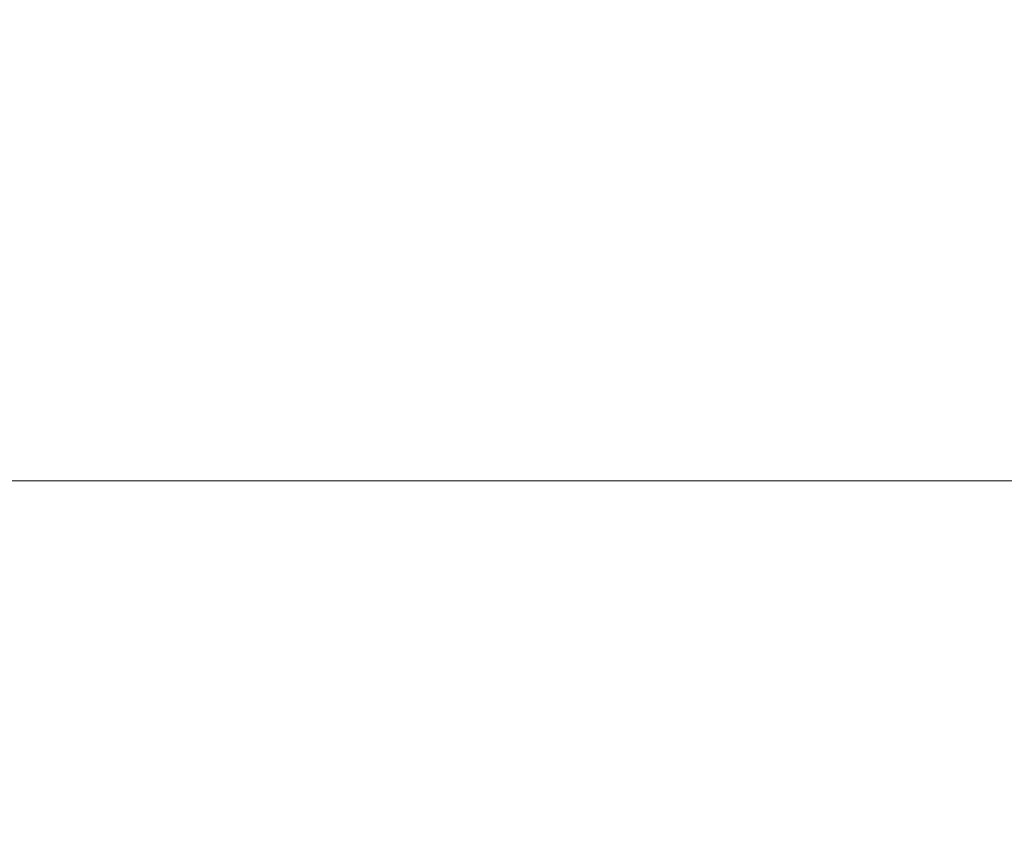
# Model space of a CAD drawing. Header units: millimetres. Extents: x -771 to 771, y -301 to 2485.
# Tile 616 of 656: x 8 to 22, y -5 to 7. Entities that reach past the tile are written whole.
import ezdxf

# ---------------------------------------------------------------- set-up
doc = ezdxf.new("R2010")
doc.units = ezdxf.units.MM
doc.layers.add('ORTHO$2', color=7, linetype='Continuous', true_color=0xffffff)
doc.layers.add('ORTHO$3', color=7, linetype='Continuous', true_color=0xffffff)

msp = doc.modelspace()

# ---------------------------------------------------------------- linework, layer by layer
at = {"layer": 'ORTHO$2', "color": 155, "linetype": 'Continuous', "lineweight": 18}
for points, knots in [([(0, -132.616), (21.512, -132.615), (43.043, -132.094), (65.786, -130.951), (67.139, -130.91), (69.875, -130.666), (71.25, -130.446), (75.328, -129.511), (77.968, -128.518), (85.246, -124.596), (89.278, -120.711), (93.44, -113.978), (94.521, -111.597), (95.665, -107.879), (95.948, -106.632), (96.485, -104.188), (96.764, -102.964), (98.121, -96.83), (99.162, -91.883), (104.214, -66.99), (107.659, -46.521), (111.783, -15.256), (112.985, -4.744), (114.511, 11.144), (114.974, 16.461), (115.806, 27.132), (116.169, 32.464), (116.503, 37.787)], [0, 0, 0, 0, 0.25, 0.25, 0.265625, 0.265625, 0.28125, 0.28125, 0.3125, 0.3125, 0.375, 0.375, 0.40625, 0.40625, 0.421875, 0.421875, 0.4375, 0.4375, 0.5, 0.5, 0.75, 0.75, 0.875, 0.875, 0.9375, 0.9375, 1, 1, 1, 1]), ([(114.605, 37.53), (113.961, 26.788), (113.123, 16.237), (111.086, -4.863), (109.888, -15.376), (105.77, -46.569), (102.33, -66.964), (97.29, -91.797), (96.252, -96.723), (94.627, -104.074), (94.17, -106.541), (92.716, -111.173), (91.681, -113.445), (87.736, -119.765), (83.934, -123.389), (77.107, -127.028), (74.671, -127.942), (69.626, -129.082), (67.014, -129.192), (42.941, -130.406), (21.472, -130.911), (0, -130.911)], [0, 0, 0, 0, 0.125, 0.125, 0.25, 0.25, 0.5, 0.5, 0.5625, 0.5625, 0.59375, 0.59375, 0.625, 0.625, 0.6875, 0.6875, 0.71875, 0.71875, 0.75, 0.75, 1, 1, 1, 1]), ([(0, -130.768), (3.842, -130.759), (12.491, -130.738), (26.906, -130.53), (44.199, -130.074), (57.329, -129.546), (65.353, -129.136), (67.328, -129.05), (69.305, -128.893), (73.239, -128.268), (78.944, -126.287), (85.509, -121.766), (90.412, -115.756), (92.938, -110.352), (94.091, -105.534), (95.179, -100.706), (96.583, -94.178), (99.037, -82.322), (102.164, -65.9), (105.638, -44.945), (108.602, -24.094), (111.048, -3.392), (113.029, 17.108), (113.938, 30.763), (114.388, 37.526)], [0, 0, 0, 0, 0.045037, 0.101372, 0.169003, 0.247925, 0.255675, 0.263424, 0.271172, 0.278945, 0.310103, 0.340861, 0.372341, 0.403314, 0.413975, 0.434662, 0.465488, 0.497487, 0.58529, 0.671423, 0.755921, 0.838823, 0.920168, 1, 1, 1, 1])]:
    msp.add_open_spline(points, degree=3, knots=knots, dxfattribs=at)
at = {"layer": 'ORTHO$2', "color": 155, "linetype": 'Continuous', "lineweight": 13}
msp.add_open_spline([(116.758, 37.758), (116.371, 32.193), (115.607, 21.223), (114.186, 5.111), (112.578, -10.43), (110.088, -30.822), (106.267, -56.349), (102.07, -79.081), (98.967, -94.093), (97.559, -100.649), (96.474, -105.467), (95.35, -110.349), (92.941, -115.883), (88.187, -122.186), (81.775, -127.147), (75.581, -129.833), (70.222, -130.929), (63.856, -131.406), (53.873, -131.765), (39.22, -132.348), (20.852, -132.796), (7.362, -132.866), (0, -132.904)], degree=3, knots=[0, 0, 0, 0, 0.064727, 0.127584, 0.188585, 0.247748, 0.369628, 0.495575, 0.527374, 0.557549, 0.578213, 0.588514, 0.619708, 0.651404, 0.682447, 0.713892, 0.728471, 0.745419, 0.787691, 0.844211, 0.91498, 1, 1, 1, 1], dxfattribs=at)
at = {"layer": 'ORTHO$3', "color": 155, "linetype": 'Continuous', "lineweight": 18}
for p, q in [((-145.05, 0, 3.02), (145.05, 0, 3.02)), ((145, 0, 198.398), (-145, 0, 198.398))]:
    msp.add_line(p, q, dxfattribs=at)
at = {"layer": 'ORTHO$3', "color": 155, "linetype": 'Continuous', "lineweight": 13}
for p, q in [((-145, 0, 3.066), (145, 0, 3.066)), ((145, 0, 3.248), (-145, 0, 3.248)), ((-145, 0, 4.086), (145, 0, 4.086)), ((145, 0, 45.684), (-145, 0, 45.684)), ((-145, 0, 52.285), (145, 0, 52.285)), ((145, 0, 197.885), (-145, 0, 197.885)), ((10.778, 0, 672.208), (10.814, 0, 672.007)), ((11.477, 0, 680.609), (11.131, 0, 682.505)), ((11.635, 0, 671.74), (11.361, 0, 673.246)), ((12.092, 0, 683.982), (12.115, 0, 683.856)), ((12.109, 0, 682.757), (12.11, 0, 680.772)), ((12.339, 0, 673.535), (12.34, 0, 671.725)), ((13.174, 0, 683.582), (12.889, 0, 685.144)), ((13.867, 0, 685.381), (13.867, 0, 683.575)), ((16.305, 0, 680.725), (16.304, 0, 682.71)), ((18.063, 0, 683.654), (18.063, 0, 685.328))]:
    msp.add_line(p, q, dxfattribs=at)
at = {"layer": 'ORTHO$3', "color": 155, "linetype": 'Continuous', "lineweight": 18, "extrusion": (0, -1, 0)}
for centre, major_axis, ratio, start_param, end_param in [((0, 0, 688.349), (45, 0), 0.857167, 0.514174, 2.094395), ((0, 0, 691.371), (24.35, 0), 0.857167, 0.917541, 2.237207), ((0, 0, 692.212), (26.5, 0), 0.857167, 0.760789, 2.094395), ((0, 0, 692.212), (26, 0), 0.857167, 0.778755, 2.094395), ((0, 0, 688.698), (44.532, 0), 0.857167, 1.365132, 1.776461), ((0, 0, 688.316), (44.75, 0), 0.857167, 0.727829, 1.366566), ((0, 0, 688.536), (44.75, 0), 0.857167, 0.727829, 1.366566), ((18.837, 0, 725.408), (0.351, 0, -2.222), 0.042534, 3.121255, 4.381756)]:
    msp.add_ellipse(centre, major_axis=major_axis, ratio=ratio, start_param=start_param, end_param=end_param, dxfattribs=at)
at = {"layer": 'ORTHO$3', "color": 155, "linetype": 'Continuous', "lineweight": 13, "extrusion": (0, -1, 0)}
msp.add_ellipse((0, 0, 687.753), major_axis=(-48.479, 0), ratio=0.857167, start_param=3.626969, end_param=4.317867, dxfattribs=at)
at = {"layer": 'ORTHO$3', "color": 155, "linetype": 'Continuous', "lineweight": 18}
for points, degree, knots in [([(115.232, 0, 702.025), (112.24, 0, 702.365), (100.378, 0, 703.642), (79.532, 0, 705.268), (52.715, 0, 706.82), (26.186, 0, 707.65), (8.608, 0, 707.759), (-0.005, 0, 707.706)], 3, [0, 0, 0, 0, 0.078573, 0.311168, 0.54384, 0.776627, 1, 1, 1, 1]), ([(68.244, 0), (50.105, 0), (34.369, 0), (25.436, 0), (17.215, 0), (13.9, 0), (12.925, 0), (10.819, 0), (8.627, 0), (4.301, 0), (0, 0)], 2, [0, 0, 0, 0.497067, 0.497067, 0.748533, 0.748533, 0.8114, 0.8114, 0.874267, 0.874267, 1, 1, 1]), ([(0, 0, 568.965), (38.166, 0, 568.965), (76.589, 0, 568.003), (153.486, 0, 564.135), (191.96, 0, 561.228), (230.519, 0, 557.332), (230.801, 0, 557.304), (231.382, 0, 557.245), (231.673, 0, 557.215), (232.546, 0, 557.126), (233.127, 0, 557.067), (234.872, 0, 556.888), (236.035, 0, 556.768), (239.526, 0, 556.404), (241.854, 0, 556.158), (248.84, 0, 555.409), (253.499, 0, 554.895), (267.485, 0, 553.308), (276.817, 0, 552.191), (304.828, 0, 548.664), (323.52, 0, 546.076), (342.343, 0, 543.231), (342.478, 0, 543.211), (342.758, 0, 543.169), (342.898, 0, 543.147), (343.319, 0, 543.084), (343.599, 0, 543.041), (344.44, 0, 542.913), (345.001, 0, 542.828), (346.684, 0, 542.571), (347.807, 0, 542.399), (351.174, 0, 541.88), (353.42, 0, 541.53), (360.162, 0, 540.47), (364.661, 0, 539.749), (378.17, 0, 537.543), (387.19, 0, 536.014), (414.284, 0, 531.255), (432.388, 0, 527.851), (450.496, 0, 524.219)], 3, [0, 0, 0, 0, 0.25, 0.25, 0.5, 0.5, 0.501953, 0.501953, 0.503906, 0.503906, 0.507812, 0.507812, 0.515625, 0.515625, 0.53125, 0.53125, 0.5625, 0.5625, 0.625, 0.625, 0.75, 0.75, 0.750977, 0.750977, 0.751953, 0.751953, 0.753906, 0.753906, 0.757812, 0.757812, 0.765625, 0.765625, 0.78125, 0.78125, 0.8125, 0.8125, 0.875, 0.875, 1, 1, 1, 1]), ([(0, 0, 620), (11.405, 0, 620), (34.17, 0, 619.899), (68.181, 0, 619.446), (102.058, 0, 618.697), (135.801, 0, 617.655), (169.411, 0, 616.322), (202.888, 0, 614.702), (236.233, 0, 612.798), (258.374, 0, 611.341), (280.47, 0, 609.792), (291.496, 0, 608.971), (305.251, 0, 607.887), (308, 0, 607.668), (311.435, 0, 607.39), (312.122, 0, 607.334), (313.496, 0, 607.222), (315.556, 0, 607.054), (323.1, 0, 606.431), (329.936, 0, 605.848), (346.298, 0, 604.418), (367.996, 0, 602.428), (400.194, 0, 599.2), (432.044, 0, 595.738), (463.549, 0, 592.05), (494.71, 0, 588.143), (515.253, 0, 585.398), (525.468, 0, 583.991)], 3, [0, 0, 0, 0, 0.0625, 0.125, 0.1875, 0.25, 0.3125, 0.375, 0.4375, 0.5, 0.5, 0.5625, 0.5625, 0.578125, 0.578125, 0.582031, 0.582031, 0.585938, 0.59375, 0.625, 0.625, 0.6875, 0.75, 0.8125, 0.875, 0.9375, 1, 1, 1, 1]), ([(0, 0, 570), (8.524, 0, 569.972), (25.596, 0, 569.917), (51.228, 0, 569.47), (76.906, 0, 568.756), (102.614, 0, 567.747), (128.337, 0, 566.45), (154.06, 0, 564.864), (179.767, 0, 562.989), (205.442, 0, 560.826), (241.37, 0, 557.392), (287.581, 0, 552.13), (328.844, 0, 546.397), (355.437, 0, 542.298), (367.472, 0, 540.377), (379.525, 0, 538.387), (391.595, 0, 536.328), (403.678, 0, 534.201), (415.773, 0, 532.005), (427.875, 0, 529.739), (439.988, 0, 527.409), (448.033, 0, 525.804), (452.066, 0, 525)], 3, [0, 0, 0, 0, 0.054941, 0.110042, 0.1653, 0.220714, 0.276279, 0.331994, 0.387855, 0.443861, 0.500009, 0.624014, 0.749991, 0.777171, 0.804501, 0.831981, 0.859611, 0.887391, 0.91532, 0.943398, 0.971625, 1, 1, 1, 1]), ([(0, 0, 568.965), (38.166, 0, 568.965), (76.589, 0, 568.003), (153.486, 0, 564.135), (191.96, 0, 561.228), (230.519, 0, 557.332), (230.801, 0, 557.304), (231.382, 0, 557.245), (231.673, 0, 557.215), (232.546, 0, 557.126), (233.127, 0, 557.067), (234.872, 0, 556.888), (236.035, 0, 556.768), (239.526, 0, 556.404), (241.854, 0, 556.158), (248.84, 0, 555.409), (253.499, 0, 554.895), (267.485, 0, 553.308), (276.817, 0, 552.191), (304.828, 0, 548.664), (323.52, 0, 546.076), (342.343, 0, 543.231), (342.478, 0, 543.211), (342.758, 0, 543.169), (342.898, 0, 543.147), (343.319, 0, 543.084), (343.599, 0, 543.041), (344.44, 0, 542.913), (345.001, 0, 542.828), (346.684, 0, 542.571), (347.807, 0, 542.399), (351.174, 0, 541.88), (353.42, 0, 541.53), (360.162, 0, 540.47), (364.661, 0, 539.749), (378.17, 0, 537.543), (387.19, 0, 536.014), (414.284, 0, 531.255), (432.388, 0, 527.851), (450.496, 0, 524.219)], 3, [0, 0, 0, 0, 0.25, 0.25, 0.5, 0.5, 0.501953, 0.501953, 0.503906, 0.503906, 0.507812, 0.507812, 0.515625, 0.515625, 0.53125, 0.53125, 0.5625, 0.5625, 0.625, 0.625, 0.75, 0.75, 0.750977, 0.750977, 0.751953, 0.751953, 0.753906, 0.753906, 0.757812, 0.757812, 0.765625, 0.765625, 0.78125, 0.78125, 0.8125, 0.8125, 0.875, 0.875, 1, 1, 1, 1]), ([(0, 0, 570), (8.524, 0, 569.972), (25.596, 0, 569.917), (51.228, 0, 569.47), (76.906, 0, 568.756), (102.614, 0, 567.747), (128.337, 0, 566.45), (154.06, 0, 564.864), (179.767, 0, 562.989), (205.442, 0, 560.826), (241.37, 0, 557.392), (287.581, 0, 552.13), (328.844, 0, 546.397), (355.437, 0, 542.298), (367.472, 0, 540.377), (379.525, 0, 538.387), (391.595, 0, 536.328), (403.678, 0, 534.201), (415.773, 0, 532.005), (427.875, 0, 529.739), (439.988, 0, 527.409), (448.033, 0, 525.804), (452.066, 0, 525)], 3, [0, 0, 0, 0, 0.054941, 0.110042, 0.1653, 0.220714, 0.276279, 0.331994, 0.387855, 0.443861, 0.500009, 0.624014, 0.749991, 0.777171, 0.804501, 0.831981, 0.859611, 0.887391, 0.91532, 0.943398, 0.971625, 1, 1, 1, 1]), ([(0, 0, 620), (11.405, 0, 620), (34.17, 0, 619.899), (68.181, 0, 619.446), (102.058, 0, 618.697), (135.801, 0, 617.655), (169.411, 0, 616.322), (202.888, 0, 614.702), (236.233, 0, 612.798), (258.374, 0, 611.341), (280.47, 0, 609.792), (291.496, 0, 608.971), (305.251, 0, 607.887), (308, 0, 607.668), (311.435, 0, 607.39), (312.122, 0, 607.334), (313.496, 0, 607.222), (315.556, 0, 607.054), (323.1, 0, 606.431), (329.936, 0, 605.848), (346.298, 0, 604.418), (367.996, 0, 602.428), (400.194, 0, 599.2), (432.044, 0, 595.738), (463.549, 0, 592.05), (494.71, 0, 588.143), (515.253, 0, 585.398), (525.468, 0, 583.991)], 3, [0, 0, 0, 0, 0.0625, 0.125, 0.1875, 0.25, 0.3125, 0.375, 0.4375, 0.5, 0.5, 0.5625, 0.5625, 0.578125, 0.578125, 0.582031, 0.582031, 0.585938, 0.59375, 0.625, 0.625, 0.6875, 0.75, 0.8125, 0.875, 0.9375, 1, 1, 1, 1]), ([(114.605, 0, 702.109), (113.961, 0, 701.17), (113.123, 0, 699.871), (111.086, 0, 696.618), (109.888, 0, 694.653), (105.77, 0, 687.795), (102.33, 0, 681.932), (97.29, 0, 673.116), (96.252, 0, 671.281), (94.627, 0, 668.414), (94.17, 0, 667.416), (92.716, 0, 665.581), (91.681, 0, 664.704), (87.736, 0, 662.352), (83.934, 0, 661.135), (77.107, 0, 660.217), (74.671, 0, 660.059), (69.626, 0, 660.066), (67.014, 0, 660.286), (42.941, 0, 662.063), (21.472, 0, 662.852), (0, 0, 662.797)], 3, [0, 0, 0, 0, 0.125, 0.125, 0.25, 0.25, 0.5, 0.5, 0.5625, 0.5625, 0.59375, 0.59375, 0.625, 0.625, 0.6875, 0.6875, 0.71875, 0.71875, 0.75, 0.75, 1, 1, 1, 1]), ([(0, 0, 663.053), (3.842, 0, 663.047), (12.491, 0, 663.034), (26.906, 0, 662.734), (44.199, 0, 662.069), (57.329, 0, 661.259), (65.353, 0, 660.669), (67.328, 0, 660.51), (69.305, 0, 660.379), (73.239, 0, 660.258), (78.944, 0, 660.556), (85.509, 0, 661.887), (90.412, 0, 664.031), (92.938, 0, 666.109), (94.091, 0, 668.049), (95.179, 0, 669.956), (96.583, 0, 672.443), (99.037, 0, 676.751), (102.164, 0, 682.18), (105.638, 0, 688.122), (108.602, 0, 693.092), (111.048, 0, 697.098), (113.029, 0, 700.248), (113.938, 0, 701.624), (114.388, 0, 702.305)], 3, [0, 0, 0, 0, 0.045037, 0.101372, 0.169003, 0.247925, 0.255675, 0.263424, 0.271172, 0.278945, 0.310103, 0.340861, 0.372341, 0.403314, 0.413975, 0.434662, 0.465488, 0.497487, 0.58529, 0.671423, 0.755921, 0.838823, 0.920168, 1, 1, 1, 1]), ([(0, 0, 661.994), (21.512, 0, 662.045), (43.043, 0, 661.258), (65.786, 0, 659.556), (67.139, 0, 659.437), (69.875, 0, 659.267), (71.25, 0, 659.225), (73.006, 0, 659.225), (73.401, 0, 659.229), (73.795, 0, 659.236)], 3, [0, 0, 0, 0, 0.874699, 0.874699, 0.929368, 0.929368, 0.984037, 0.984037, 1, 1, 1, 1]), ([(116.758, 0, 702.06), (116.371, 0, 701.515), (115.607, 0, 700.441), (114.186, 0, 698.165), (112.578, 0, 695.495), (110.088, 0, 691.332), (106.267, 0, 684.888), (102.07, 0, 677.616), (98.967, 0, 672.157), (97.559, 0, 669.658), (96.474, 0, 667.754), (95.35, 0, 665.781), (92.941, 0, 663.631), (88.187, 0, 661.34), (81.775, 0, 659.795), (75.581, 0, 659.232), (70.222, 0, 659.294), (63.856, 0, 659.732), (53.873, 0, 660.488), (39.22, 0, 661.266), (20.852, 0, 661.942), (7.362, 0, 662.01), (0, 0, 662.047)], 3, [0, 0, 0, 0, 0.064727, 0.127584, 0.188585, 0.247748, 0.369628, 0.495575, 0.527374, 0.557549, 0.578213, 0.588514, 0.619708, 0.651404, 0.682447, 0.713892, 0.728471, 0.745419, 0.787691, 0.844211, 0.91498, 1, 1, 1, 1]), ([(114.032, 0, 621.313), (104.569, 0, 621.593), (95.094, 0, 621.839), (83.234, 0, 622.102), (80.861, 0, 622.153), (76.114, 0, 622.249), (73.739, 0, 622.295), (66.615, 0, 622.427), (57.111, 0, 622.586), (46.411, 0, 622.724), (40.464, 0, 622.788), (38.084, 0, 622.812), (36.895, 0, 622.824), (33.325, 0, 622.857), (21.427, 0, 622.956), (9.524, 0, 623), (0, 0, 623)], 3, [0, 0, 0, 0, 0.25, 0.25, 0.3125, 0.3125, 0.375, 0.375, 0.5, 0.625, 0.65625, 0.65625, 0.6875, 0.6875, 0.75, 1, 1, 1, 1]), ([(112.14, 0, 626.465), (111.47, 0, 626.485), (110.122, 0, 626.526), (108.089, 0, 626.586), (106.032, 0, 626.645), (103.952, 0, 626.704), (101.849, 0, 626.763), (99.722, 0, 626.82), (97.572, 0, 626.877), (95.399, 0, 626.933), (93.202, 0, 626.989), (90.982, 0, 627.043), (88.738, 0, 627.097), (86.471, 0, 627.15), (80.563, 0, 627.283), (70.463, 0, 627.49), (57.383, 0, 627.706), (43.077, 0, 627.892), (31.788, 0, 627.996), (22.452, 0, 628.056), (17.104, 0, 628.082), (12.199, 0, 628.1), (7.738, 0, 628.111), (3.721, 0, 628.116), (1.191, 0, 628.117), (0, 0, 628.117)], 3, [0, 0, 0, 0, 0.018006, 0.036217, 0.054631, 0.07325, 0.092073, 0.111101, 0.130332, 0.149768, 0.169408, 0.189252, 0.209301, 0.229554, 0.250011, 0.367627, 0.499985, 0.599858, 0.749974, 0.801528, 0.849129, 0.892777, 0.932472, 0.968213, 1, 1, 1, 1]), ([(63.869, 0, 782.688), (62.352, 0, 782.703), (58.592, 0, 782.738), (52.637, 0, 782.789), (46.057, 0, 782.839), (39.617, 0, 782.881), (32.656, 0, 782.92), (24.138, 0, 782.958), (13.049, 0, 782.991), (4.676, 0, 783), (0, 0, 783)], 3, [0, 0, 0, 0, 0.071273, 0.176694, 0.279728, 0.380382, 0.479209, 0.606733, 0.780414, 1, 1, 1, 1]), ([(0, 0, 797.889), (3.498, 0, 797.889), (8.404, 0, 797.712), (15.638, 0, 797.083), (21.798, 0, 796.302), (29.069, 0, 795.009), (36.592, 0, 793.254), (44.314, 0, 790.985), (52.073, 0, 788.194), (59.756, 0, 784.877), (67.273, 0, 781.046), (74.522, 0, 776.699), (80.358, 0, 772.704), (83.626, 0, 770.059), (84.715, 0, 769.136)], 3, [0, 0, 0, 0, 0.111442, 0.156857, 0.232165, 0.310337, 0.394149, 0.481555, 0.571737, 0.664054, 0.758068, 0.853479, 0.950087, 1, 1, 1, 1]), ([(101.789, 0, 791.407), (99.851, 0, 793.037), (95.202, 0, 796.716), (87.414, 0, 801.99), (78.512, 0, 807.211), (69.24, 0, 811.831), (59.681, 0, 815.834), (49.936, 0, 819.195), (40.179, 0, 821.89), (30.738, 0, 823.895), (22.464, 0, 825.176), (15.061, 0, 825.982), (7.854, 0, 826.48), (2.753, 0, 826.603), (0, 0, 826.603)], 3, [0, 0, 0, 0, 0.071545, 0.167205, 0.262672, 0.357815, 0.452427, 0.546132, 0.63813, 0.726337, 0.806317, 0.863194, 0.926268, 1, 1, 1, 1]), ([(18.488, 0, 727.631), (15.991, 0, 727.253), (11.655, 0, 726.742), (7.187, 0, 726.498), (5.239, 0, 726.43), (5.133, 0, 726.426)], 3, [0, 0, 0, 0, 0.564111, 0.976507, 1, 1, 1, 1]), ([(11.131, 0, 682.505), (10.831, 0, 682.044), (10.531, 0, 681.577), (9.647, 0, 680.184), (9.063, 0, 679.243), (7.895, 0, 677.316), (7.311, 0, 676.331), (6.727, 0, 675.324)], 3, [0, 0, 0, 0, 0.20424, 0.20424, 0.602067, 0.602067, 1, 1, 1, 1]), ([(11.477, 0, 680.609), (11.177, 0, 680.148), (10.877, 0, 679.681), (9.993, 0, 678.288), (9.409, 0, 677.346), (8.527, 0, 675.891), (8.229, 0, 675.394), (7.931, 0, 674.892)], 3, [0, 0, 0, 0, 0.253705, 0.253705, 0.747952, 0.747952, 1, 1, 1, 1]), ([(33.206, 0, 714.132), (32.906, 0, 714.074), (32.299, 0, 713.972), (31.37, 0, 713.861), (30.422, 0, 713.791), (29.778, 0, 713.772), (29.128, 0, 713.767), (28.799, 0, 713.771), (28.302, 0, 713.788), (28.052, 0, 713.799), (27.799, 0, 713.814), (27.631, 0, 713.825), (27.547, 0, 713.831), (27.125, 0, 713.863), (26.45, 0, 713.927), (25.438, 0, 714.065), (24.426, 0, 714.242), (23.751, 0, 714.387), (23.075, 0, 714.545), (22.737, 0, 714.631), (22.23, 0, 714.77), (22.061, 0, 714.819), (21.808, 0, 714.893), (21.723, 0, 714.919), (21.554, 0, 714.97), (21.133, 0, 715.101), (20.388, 0, 715.351), (19.418, 0, 715.719), (18.472, 0, 716.118), (17.857, 0, 716.407), (17.251, 0, 716.706), (16.952, 0, 716.861), (16.51, 0, 717.102), (16.364, 0, 717.183), (16.078, 0, 717.348), (15.936, 0, 717.431), (15.517, 0, 717.683), (14.975, 0, 718.026), (14.206, 0, 718.562), (13.724, 0, 718.934), (13.374, 0, 719.218), (13.201, 0, 719.362), (13.033, 0, 719.508), (12.922, 0, 719.605), (12.867, 0, 719.654), (12.594, 0, 719.9), (12.386, 0, 720.098), (11.989, 0, 720.498), (11.611, 0, 720.902), (11.098, 0, 721.52), (10.793, 0, 721.939), (10.577, 0, 722.257), (10.507, 0, 722.364), (10.406, 0, 722.525), (10.373, 0, 722.578), (10.308, 0, 722.686), (10.148, 0, 722.955), (10.005, 0, 723.225), (9.794, 0, 723.658), (9.603, 0, 724.091), (9.373, 0, 724.745), (9.201, 0, 725.403), (9.123, 0, 725.844), (9.094, 0, 726.065)], 3, [0, 0, 0, 0, 0.03125, 0.0625, 0.09375, 0.125, 0.125, 0.15625, 0.15625, 0.171875, 0.179687, 0.179687, 0.1875, 0.1875, 0.21875, 0.25, 0.28125, 0.3125, 0.3125, 0.34375, 0.34375, 0.359375, 0.359375, 0.367187, 0.367187, 0.375, 0.40625, 0.4375, 0.46875, 0.5, 0.5, 0.53125, 0.53125, 0.546875, 0.546875, 0.5625, 0.5625, 0.59375, 0.625, 0.65625, 0.65625, 0.671875, 0.679687, 0.679687, 0.6875, 0.6875, 0.71875, 0.71875, 0.75, 0.78125, 0.8125, 0.8125, 0.828125, 0.828125, 0.835937, 0.835937, 0.84375, 0.875, 0.875, 0.90625, 0.9375, 0.96875, 1, 1, 1, 1]), ([(11.756, 0, 671.732), (11.681, 0, 671.733), (11.607, 0, 671.737), (11.517, 0, 671.746), (11.499, 0, 671.748), (11.463, 0, 671.752), (11.445, 0, 671.755), (11.392, 0, 671.762), (11.324, 0, 671.774), (11.259, 0, 671.788), (11.212, 0, 671.8), (11.196, 0, 671.804), (11.166, 0, 671.813), (11.151, 0, 671.817), (11.078, 0, 671.84), (11.025, 0, 671.86), (10.967, 0, 671.889), (10.955, 0, 671.895), (10.934, 0, 671.906), (10.923, 0, 671.913), (10.893, 0, 671.931), (10.858, 0, 671.956), (10.829, 0, 671.983), (10.81, 0, 672.003), (10.804, 0, 672.01), (10.794, 0, 672.024), (10.789, 0, 672.031), (10.767, 0, 672.066), (10.758, 0, 672.094), (10.756, 0, 672.13), (10.756, 0, 672.137), (10.758, 0, 672.151), (10.759, 0, 672.158), (10.764, 0, 672.18), (10.77, 0, 672.194), (10.778, 0, 672.208)], 3, [0, 0, 0, 0, 0.125, 0.125, 0.15625, 0.15625, 0.1875, 0.1875, 0.25, 0.3125, 0.3125, 0.34375, 0.34375, 0.375, 0.375, 0.5, 0.5, 0.53125, 0.53125, 0.5625, 0.5625, 0.625, 0.6875, 0.6875, 0.71875, 0.71875, 0.75, 0.75, 0.875, 0.875, 0.90625, 0.90625, 0.9375, 0.9375, 1, 1, 1, 1]), ([(11.131, 0, 682.505), (11.143, 0, 682.523), (11.16, 0, 682.541), (11.192, 0, 682.566), (11.203, 0, 682.575), (11.223, 0, 682.587), (11.229, 0, 682.591), (11.243, 0, 682.599), (11.251, 0, 682.603), (11.288, 0, 682.623), (11.322, 0, 682.637), (11.378, 0, 682.658), (11.398, 0, 682.664), (11.439, 0, 682.677), (11.46, 0, 682.683), (11.527, 0, 682.7), (11.573, 0, 682.71), (11.647, 0, 682.723), (11.672, 0, 682.727), (11.711, 0, 682.732), (11.724, 0, 682.734), (11.751, 0, 682.737), (11.764, 0, 682.739), (11.831, 0, 682.746), (11.94, 0, 682.755), (12.052, 0, 682.757), (12.109, 0, 682.757)], 3, [0, 0, 0, 0, 0.125, 0.125, 0.1875, 0.1875, 0.21875, 0.21875, 0.25, 0.25, 0.375, 0.375, 0.4375, 0.4375, 0.5, 0.5, 0.625, 0.625, 0.6875, 0.6875, 0.71875, 0.71875, 0.75, 0.75, 0.875, 1, 1, 1, 1]), ([(11.361, 0, 673.246), (11.373, 0, 673.267), (11.39, 0, 673.288), (11.421, 0, 673.317), (11.433, 0, 673.327), (11.452, 0, 673.341), (11.459, 0, 673.346), (11.473, 0, 673.355), (11.481, 0, 673.36), (11.518, 0, 673.382), (11.552, 0, 673.399), (11.608, 0, 673.422), (11.628, 0, 673.43), (11.669, 0, 673.444), (11.69, 0, 673.451), (11.757, 0, 673.471), (11.803, 0, 673.482), (11.877, 0, 673.497), (11.902, 0, 673.502), (11.954, 0, 673.51), (11.98, 0, 673.514), (12.061, 0, 673.524), (12.169, 0, 673.534), (12.282, 0, 673.536), (12.339, 0, 673.535)], 3, [0, 0, 0, 0, 0.125, 0.125, 0.1875, 0.1875, 0.21875, 0.21875, 0.25, 0.25, 0.375, 0.375, 0.4375, 0.4375, 0.5, 0.5, 0.625, 0.625, 0.6875, 0.6875, 0.75, 0.75, 0.875, 1, 1, 1, 1]), ([(12.11, 0, 680.772), (12.073, 0, 680.772), (12.036, 0, 680.772), (11.982, 0, 680.769), (11.965, 0, 680.768), (11.929, 0, 680.765), (11.912, 0, 680.763), (11.859, 0, 680.758), (11.826, 0, 680.753), (11.778, 0, 680.744), (11.763, 0, 680.741), (11.733, 0, 680.735), (11.718, 0, 680.731), (11.675, 0, 680.72), (11.648, 0, 680.712), (11.612, 0, 680.699), (11.601, 0, 680.694), (11.579, 0, 680.685), (11.568, 0, 680.68), (11.539, 0, 680.665), (11.523, 0, 680.654), (11.495, 0, 680.632), (11.484, 0, 680.621), (11.477, 0, 680.609)], 3, [0, 0, 0, 0, 0.125, 0.125, 0.1875, 0.1875, 0.25, 0.25, 0.375, 0.375, 0.4375, 0.4375, 0.5, 0.5, 0.625, 0.625, 0.6875, 0.6875, 0.75, 0.75, 0.875, 0.875, 1, 1, 1, 1]), ([(12.879, 0, 675.124), (12.867, 0, 675.104), (12.85, 0, 675.084), (12.818, 0, 675.055), (12.806, 0, 675.046), (12.781, 0, 675.028), (12.767, 0, 675.018), (12.722, 0, 674.992), (12.688, 0, 674.976), (12.632, 0, 674.953), (12.612, 0, 674.946), (12.571, 0, 674.931), (12.549, 0, 674.925), (12.483, 0, 674.906), (12.436, 0, 674.894), (12.363, 0, 674.88), (12.337, 0, 674.875), (12.286, 0, 674.867), (12.259, 0, 674.863), (12.179, 0, 674.853), (12.07, 0, 674.844), (11.958, 0, 674.841), (11.901, 0, 674.842)], 3, [0, 0, 0, 0, 0.125, 0.125, 0.1875, 0.1875, 0.25, 0.25, 0.375, 0.375, 0.4375, 0.4375, 0.5, 0.5, 0.625, 0.625, 0.6875, 0.6875, 0.75, 0.75, 0.875, 1, 1, 1, 1]), ([(13.069, 0, 683.584), (12.994, 0, 683.584), (12.921, 0, 683.588), (12.831, 0, 683.595), (12.813, 0, 683.597), (12.777, 0, 683.601), (12.759, 0, 683.603), (12.706, 0, 683.609), (12.638, 0, 683.619), (12.573, 0, 683.631), (12.525, 0, 683.641), (12.51, 0, 683.644), (12.479, 0, 683.651), (12.464, 0, 683.655), (12.391, 0, 683.674), (12.338, 0, 683.691), (12.28, 0, 683.715), (12.269, 0, 683.72), (12.247, 0, 683.73), (12.237, 0, 683.735), (12.207, 0, 683.75), (12.171, 0, 683.772), (12.142, 0, 683.794), (12.123, 0, 683.811), (12.118, 0, 683.817), (12.107, 0, 683.828), (12.102, 0, 683.834), (12.081, 0, 683.863), (12.071, 0, 683.887), (12.07, 0, 683.917), (12.07, 0, 683.923), (12.072, 0, 683.935), (12.073, 0, 683.941), (12.078, 0, 683.958), (12.084, 0, 683.97), (12.092, 0, 683.982)], 3, [0, 0, 0, 0, 0.125, 0.125, 0.15625, 0.15625, 0.1875, 0.1875, 0.25, 0.3125, 0.3125, 0.34375, 0.34375, 0.375, 0.375, 0.5, 0.5, 0.53125, 0.53125, 0.5625, 0.5625, 0.625, 0.6875, 0.6875, 0.71875, 0.71875, 0.75, 0.75, 0.875, 0.875, 0.90625, 0.90625, 0.9375, 0.9375, 1, 1, 1, 1]), ([(16.305, 0, 680.725), (15.94, 0, 680.73), (15.574, 0, 680.735), (14.843, 0, 680.744), (14.478, 0, 680.748), (13.445, 0, 680.76), (12.777, 0, 680.766), (12.11, 0, 680.772)], 3, [0, 0, 0, 0, 0.261292, 0.261292, 0.522583, 0.522583, 1, 1, 1, 1]), ([(12.879, 0, 675.124), (13.178, 0, 675.641), (13.478, 0, 676.151), (14.361, 0, 677.639), (14.945, 0, 678.601), (16.114, 0, 680.482), (16.698, 0, 681.401), (17.282, 0, 682.298)], 3, [0, 0, 0, 0, 0.20427, 0.20427, 0.602082, 0.602082, 1, 1, 1, 1]), ([(12.889, 0, 685.144), (12.901, 0, 685.161), (12.918, 0, 685.178), (12.95, 0, 685.202), (12.962, 0, 685.21), (12.981, 0, 685.221), (12.988, 0, 685.225), (13.002, 0, 685.233), (13.009, 0, 685.237), (13.047, 0, 685.255), (13.081, 0, 685.269), (13.137, 0, 685.288), (13.157, 0, 685.294), (13.198, 0, 685.306), (13.219, 0, 685.312), (13.285, 0, 685.328), (13.332, 0, 685.337), (13.406, 0, 685.35), (13.431, 0, 685.353), (13.469, 0, 685.359), (13.482, 0, 685.36), (13.509, 0, 685.363), (13.522, 0, 685.365), (13.589, 0, 685.372), (13.697, 0, 685.379), (13.81, 0, 685.381), (13.867, 0, 685.381)], 3, [0, 0, 0, 0, 0.125, 0.125, 0.1875, 0.1875, 0.21875, 0.21875, 0.25, 0.25, 0.375, 0.375, 0.4375, 0.4375, 0.5, 0.5, 0.625, 0.625, 0.6875, 0.6875, 0.71875, 0.71875, 0.75, 0.75, 0.875, 1, 1, 1, 1]), ([(15.28, 0, 673.563), (15.19, 0, 673.553), (15.1, 0, 673.545), (14.963, 0, 673.535), (14.917, 0, 673.531), (14.824, 0, 673.526), (14.778, 0, 673.523), (14.685, 0, 673.519), (14.638, 0, 673.518), (14.545, 0, 673.515), (14.405, 0, 673.512), (14.264, 0, 673.512), (14.17, 0, 673.513)], 3, [0, 0, 0, 0, 0.25, 0.25, 0.375, 0.375, 0.5, 0.5, 0.625, 0.625, 0.75, 1, 1, 1, 1]), ([(14.432, 0, 671.698), (14.542, 0, 671.696), (14.651, 0, 671.695), (14.883, 0, 671.694), (15.006, 0, 671.694), (15.375, 0, 671.696), (15.621, 0, 671.7), (15.865, 0, 671.706)], 3, [0, 0, 0, 0, 0.228095, 0.228095, 0.485783, 0.485783, 1, 1, 1, 1]), ([(15.274, 0, 673.562), (15.285, 0, 673.355), (15.297, 0, 673.147), (15.322, 0, 672.71), (15.334, 0, 672.481), (15.358, 0, 672.067), (15.368, 0, 671.883), (15.378, 0, 671.698)], 3, [0, 0, 0, 0, 0.33426, 0.33426, 0.702973, 0.702973, 1, 1, 1, 1]), ([(16.64, 0, 673.89), (16.281, 0, 673.737), (15.808, 0, 673.623), (15.282, 0, 673.563), (15.281, 0, 673.563), (15.28, 0, 673.563)], 3, [0, 0, 0, 0, 0.998037, 0.998037, 1, 1, 1, 1]), ([(16.304, 0, 682.71), (16.379, 0, 682.709), (16.453, 0, 682.705), (16.543, 0, 682.697), (16.561, 0, 682.695), (16.597, 0, 682.692), (16.614, 0, 682.689), (16.667, 0, 682.683), (16.735, 0, 682.672), (16.8, 0, 682.66), (16.847, 0, 682.65), (16.863, 0, 682.646), (16.894, 0, 682.639), (16.909, 0, 682.635), (16.982, 0, 682.615), (17.035, 0, 682.597), (17.093, 0, 682.573), (17.104, 0, 682.568), (17.126, 0, 682.558), (17.136, 0, 682.552), (17.166, 0, 682.536), (17.202, 0, 682.515), (17.231, 0, 682.492), (17.249, 0, 682.474), (17.255, 0, 682.468), (17.266, 0, 682.456), (17.271, 0, 682.45), (17.293, 0, 682.42), (17.302, 0, 682.396), (17.304, 0, 682.365), (17.304, 0, 682.359), (17.302, 0, 682.347), (17.301, 0, 682.341), (17.296, 0, 682.323), (17.29, 0, 682.31), (17.282, 0, 682.298)], 3, [0, 0, 0, 0, 0.125, 0.125, 0.15625, 0.15625, 0.1875, 0.1875, 0.25, 0.3125, 0.3125, 0.34375, 0.34375, 0.375, 0.375, 0.5, 0.5, 0.53125, 0.53125, 0.5625, 0.5625, 0.625, 0.6875, 0.6875, 0.71875, 0.71875, 0.75, 0.75, 0.875, 0.875, 0.90625, 0.90625, 0.9375, 0.9375, 1, 1, 1, 1]), ([(16.968, 0, 671.955), (16.955, 0, 671.949), (16.942, 0, 671.943), (16.915, 0, 671.932), (16.902, 0, 671.926), (16.862, 0, 671.91), (16.78, 0, 671.877), (16.694, 0, 671.846), (16.604, 0, 671.816), (16.574, 0, 671.806), (16.512, 0, 671.787), (16.438, 0, 671.765), (16.361, 0, 671.744), (16.316, 0, 671.732)], 3, [0, 0, 0, 0, 0.067829, 0.067829, 0.135658, 0.135658, 0.271315, 0.54263, 0.54263, 0.678288, 0.678288, 0.813946, 1, 1, 1, 1]), ([(16.93, 0, 674.031), (16.906, 0, 674.017), (16.881, 0, 674.003), (16.829, 0, 673.977), (16.803, 0, 673.963), (16.732, 0, 673.93), (16.687, 0, 673.91), (16.64, 0, 673.89)], 3, [0, 0, 0, 0, 0.278565, 0.278565, 0.557131, 0.557131, 1, 1, 1, 1]), ([(17.308, 0, 674.288), (17.279, 0, 674.264), (17.249, 0, 674.24), (17.186, 0, 674.193), (17.153, 0, 674.17), (17.06, 0, 674.107), (16.997, 0, 674.069), (16.93, 0, 674.031)], 3, [0, 0, 0, 0, 0.269465, 0.269465, 0.538931, 0.538931, 1, 1, 1, 1]), ([(17.228, 0, 672.084), (17.203, 0, 672.07), (17.178, 0, 672.057), (17.127, 0, 672.03), (17.1, 0, 672.016), (17.039, 0, 671.986), (17.004, 0, 671.97), (16.968, 0, 671.955)], 3, [0, 0, 0, 0, 0.308312, 0.308312, 0.616624, 0.616624, 1, 1, 1, 1]), ([(17.573, 0, 672.312), (17.542, 0, 672.288), (17.51, 0, 672.264), (17.443, 0, 672.217), (17.408, 0, 672.193), (17.326, 0, 672.141), (17.278, 0, 672.113), (17.228, 0, 672.084)], 3, [0, 0, 0, 0, 0.306171, 0.306171, 0.612343, 0.612343, 1, 1, 1, 1]), ([(18.249, 0, 683.773), (18.237, 0, 683.755), (18.221, 0, 683.738), (18.189, 0, 683.713), (18.177, 0, 683.705), (18.158, 0, 683.693), (18.151, 0, 683.689), (18.137, 0, 683.681), (18.13, 0, 683.678), (18.092, 0, 683.659), (18.058, 0, 683.645), (18.002, 0, 683.625), (17.982, 0, 683.619), (17.941, 0, 683.607), (17.92, 0, 683.601), (17.854, 0, 683.585), (17.807, 0, 683.575), (17.733, 0, 683.563), (17.708, 0, 683.559), (17.656, 0, 683.553), (17.63, 0, 683.549), (17.55, 0, 683.541), (17.441, 0, 683.534), (17.329, 0, 683.532), (17.272, 0, 683.533)], 3, [0, 0, 0, 0, 0.125, 0.125, 0.1875, 0.1875, 0.21875, 0.21875, 0.25, 0.25, 0.375, 0.375, 0.4375, 0.4375, 0.5, 0.5, 0.625, 0.625, 0.6875, 0.6875, 0.75, 0.75, 0.875, 1, 1, 1, 1]), ([(17.663, 0, 674.635), (17.637, 0, 674.604), (17.609, 0, 674.574), (17.552, 0, 674.512), (17.522, 0, 674.482), (17.434, 0, 674.397), (17.373, 0, 674.342), (17.307, 0, 674.289)], 3, [0, 0, 0, 0, 0.261692, 0.261692, 0.523385, 0.523385, 1, 1, 1, 1]), ([(17.946, 0, 672.658), (17.893, 0, 672.599), (17.835, 0, 672.54), (17.741, 0, 672.454), (17.709, 0, 672.425), (17.659, 0, 672.383), (17.642, 0, 672.368), (17.607, 0, 672.34), (17.59, 0, 672.326), (17.573, 0, 672.312)], 3, [0, 0, 0, 0, 0.5, 0.5, 0.75, 0.75, 0.875, 0.875, 1, 1, 1, 1]), ([(17.662, 0, 674.635), (17.668, 0, 674.557), (17.681, 0, 674.395), (17.708, 0, 674.147), (17.741, 0, 673.888), (17.787, 0, 673.578), (17.855, 0, 673.166), (17.912, 0, 672.847), (17.946, 0, 672.658)], 3, [0, 0, 0, 0, 0.115205, 0.237074, 0.366047, 0.502501, 0.706231, 1, 1, 1, 1]), ([(18.003, 0, 675.113), (17.974, 0, 675.061), (17.941, 0, 675.009), (17.871, 0, 674.904), (17.833, 0, 674.85), (17.751, 0, 674.742), (17.708, 0, 674.689), (17.662, 0, 674.635)], 3, [0, 0, 0, 0, 0.322671, 0.322671, 0.661152, 0.661152, 1, 1, 1, 1]), ([(17.855, 0, 671.832), (18.138, 0, 671.86), (18.413, 0, 671.894), (18.949, 0, 671.973), (19.21, 0, 672.018), (19.717, 0, 672.119), (19.964, 0, 672.175), (20.262, 0, 672.252), (20.321, 0, 672.268), (20.438, 0, 672.3), (20.611, 0, 672.349), (20.779, 0, 672.401), (20.888, 0, 672.437)], 3, [0, 0, 0, 0, 0.25, 0.25, 0.5, 0.5, 0.75, 0.75, 0.8125, 0.8125, 0.875, 1, 1, 1, 1]), ([(18.423, 0, 673.337), (18.406, 0, 673.308), (18.39, 0, 673.279), (18.357, 0, 673.222), (18.341, 0, 673.194), (18.289, 0, 673.108), (18.252, 0, 673.051), (18.173, 0, 672.938), (18.131, 0, 672.882), (18.064, 0, 672.797), (18.041, 0, 672.769), (18.006, 0, 672.727), (17.994, 0, 672.713), (17.97, 0, 672.685), (17.958, 0, 672.672), (17.946, 0, 672.658)], 3, [0, 0, 0, 0, 0.125, 0.125, 0.25, 0.25, 0.5, 0.5, 0.75, 0.75, 0.875, 0.875, 0.9375, 0.9375, 1, 1, 1, 1]), ([(18.063, 0, 685.328), (18.137, 0, 685.327), (18.211, 0, 685.323), (18.301, 0, 685.315), (18.319, 0, 685.314), (18.355, 0, 685.31), (18.373, 0, 685.308), (18.425, 0, 685.301), (18.494, 0, 685.291), (18.559, 0, 685.279), (18.606, 0, 685.269), (18.622, 0, 685.266), (18.652, 0, 685.259), (18.667, 0, 685.255), (18.741, 0, 685.236), (18.793, 0, 685.219), (18.851, 0, 685.195), (18.863, 0, 685.191), (18.884, 0, 685.181), (18.895, 0, 685.176), (18.925, 0, 685.16), (18.961, 0, 685.14), (18.989, 0, 685.118), (19.008, 0, 685.101), (19.014, 0, 685.095), (19.024, 0, 685.084), (19.029, 0, 685.078), (19.051, 0, 685.049), (19.06, 0, 685.026), (19.062, 0, 684.997), (19.062, 0, 684.991), (19.06, 0, 684.98), (19.059, 0, 684.974), (19.054, 0, 684.956), (19.048, 0, 684.945), (19.04, 0, 684.933)], 3, [0, 0, 0, 0, 0.125, 0.125, 0.15625, 0.15625, 0.1875, 0.1875, 0.25, 0.3125, 0.3125, 0.34375, 0.34375, 0.375, 0.375, 0.5, 0.5, 0.53125, 0.53125, 0.5625, 0.5625, 0.625, 0.6875, 0.6875, 0.71875, 0.71875, 0.75, 0.75, 0.875, 0.875, 0.90625, 0.90625, 0.9375, 0.9375, 1, 1, 1, 1]), ([(22.481, 0, 682.342), (22.179, 0, 681.884), (21.877, 0, 681.42), (20.993, 0, 680.042), (20.41, 0, 679.113), (19.245, 0, 677.212), (18.663, 0, 676.241), (18.081, 0, 675.249)], 3, [0, 0, 0, 0, 0.205625, 0.205625, 0.602932, 0.602932, 1, 1, 1, 1]), ([(18.083, 0, 675.252), (18.126, 0, 675.015), (18.17, 0, 674.779), (18.249, 0, 674.344), (18.285, 0, 674.145), (18.358, 0, 673.748), (18.394, 0, 673.549), (18.43, 0, 673.35)], 3, [0, 0, 0, 0, 0.373091, 0.373091, 0.686546, 0.686546, 1, 1, 1, 1]), ([(22.827, 0, 680.441), (22.525, 0, 679.983), (22.224, 0, 679.519), (21.34, 0, 678.142), (20.758, 0, 677.213), (19.594, 0, 675.314), (19.012, 0, 674.342), (18.43, 0, 673.35)], 3, [0, 0, 0, 0, 0.205717, 0.205717, 0.602806, 0.602806, 1, 1, 1, 1]), ([(70.98, 0, 746.08), (68.377, 0, 744.665), (63.634, 0, 742.232), (57.157, 0, 739.255), (52.106, 0, 737.144), (47.006, 0, 735.168), (40.335, 0, 732.822), (30.545, 0, 729.934), (22.881, 0, 728.342), (18.488, 0, 727.631)], 3, [0, 0, 0, 0, 0.158785, 0.286018, 0.382202, 0.452486, 0.579453, 0.761709, 1, 1, 1, 1]), ([(20.888, 0, 672.437), (21, 0, 672.476), (21.109, 0, 672.516), (21.322, 0, 672.598), (21.425, 0, 672.641), (21.625, 0, 672.727), (21.722, 0, 672.771), (21.863, 0, 672.839), (21.909, 0, 672.862), (21.999, 0, 672.908), (22.044, 0, 672.931), (22.087, 0, 672.955)], 3, [0, 0, 0, 0, 0.25, 0.25, 0.5, 0.5, 0.75, 0.75, 0.875, 0.875, 1, 1, 1, 1])]:
    msp.add_open_spline(points, degree=degree, knots=knots, dxfattribs=at)
msp.add_rational_spline([(13.959, 0, 707.769), (10.738, 0, 709.701), (7.111, 0, 710.994), (3.393, 0, 711.539), (0, 0, 711.539)], [0.980432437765, 0.983850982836, 0.991114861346, 1, 1], degree=4, dxfattribs=at)
at = {"layer": 'ORTHO$3', "color": 155, "linetype": 'Continuous', "lineweight": 13}
for points, knots in [([(0, 0, 622.843), (9.168, 0, 622.843), (22.916, 0, 622.794), (37.803, 0, 622.66), (43.527, 0, 622.596), (45.817, 0, 622.569), (46.962, 0, 622.555), (50.396, 0, 622.512), (52.684, 0, 622.482), (73.276, 0, 622.186), (91.541, 0, 621.793), (109.765, 0, 621.271)], [0, 0, 0, 0, 0.25, 0.375, 0.40625, 0.40625, 0.4375, 0.4375, 0.5, 0.5, 1, 1, 1, 1]), ([(528.546, 0, 575.844), (518.275, 0, 577.28), (497.617, 0, 580.081), (466.283, 0, 584.068), (434.6, 0, 587.832), (402.568, 0, 591.364), (370.185, 0, 594.658), (348.361, 0, 596.688), (331.904, 0, 598.148), (326.403, 0, 598.623), (319.509, 0, 599.205), (317.439, 0, 599.378), (315.367, 0, 599.55), (313.985, 0, 599.664), (313.294, 0, 599.721), (309.839, 0, 600.005), (307.073, 0, 600.229), (293.238, 0, 601.334), (282.147, 0, 602.172), (259.92, 0, 603.753), (237.649, 0, 605.239), (204.106, 0, 607.182), (170.43, 0, 608.835), (136.619, 0, 610.195), (102.674, 0, 611.259), (68.593, 0, 612.023), (34.377, 0, 612.485), (11.474, 0, 612.588), (0, 0, 612.588)], [0, 0, 0, 0, 0.0625, 0.125, 0.1875, 0.25, 0.3125, 0.375, 0.375, 0.40625, 0.40625, 0.414063, 0.417969, 0.417969, 0.421875, 0.421875, 0.4375, 0.4375, 0.5, 0.5, 0.5625, 0.625, 0.6875, 0.75, 0.8125, 0.875, 0.9375, 1, 1, 1, 1]), ([(0, 0, 622.843), (9.168, 0, 622.843), (22.916, 0, 622.794), (37.803, 0, 622.66), (43.527, 0, 622.596), (45.817, 0, 622.569), (46.962, 0, 622.555), (50.396, 0, 622.512), (52.684, 0, 622.482), (73.276, 0, 622.186), (91.541, 0, 621.793), (109.765, 0, 621.271)], [0, 0, 0, 0, 0.25, 0.375, 0.40625, 0.40625, 0.4375, 0.4375, 0.5, 0.5, 1, 1, 1, 1]), ([(528.546, 0, 575.844), (518.275, 0, 577.28), (497.617, 0, 580.081), (466.283, 0, 584.068), (434.6, 0, 587.832), (402.568, 0, 591.364), (370.185, 0, 594.658), (348.361, 0, 596.688), (331.904, 0, 598.148), (326.403, 0, 598.623), (319.509, 0, 599.205), (317.439, 0, 599.378), (315.367, 0, 599.55), (313.985, 0, 599.664), (313.294, 0, 599.721), (309.839, 0, 600.005), (307.073, 0, 600.229), (293.238, 0, 601.334), (282.147, 0, 602.172), (259.92, 0, 603.753), (237.649, 0, 605.239), (204.106, 0, 607.182), (170.43, 0, 608.835), (136.619, 0, 610.195), (102.674, 0, 611.259), (68.593, 0, 612.023), (34.377, 0, 612.485), (11.474, 0, 612.588), (0, 0, 612.588)], [0, 0, 0, 0, 0.0625, 0.125, 0.1875, 0.25, 0.3125, 0.375, 0.375, 0.40625, 0.40625, 0.414063, 0.417969, 0.417969, 0.421875, 0.421875, 0.4375, 0.4375, 0.5, 0.5, 0.5625, 0.625, 0.6875, 0.75, 0.8125, 0.875, 0.9375, 1, 1, 1, 1]), ([(114.388, 0, 702.305), (111.903, 0, 702.554), (106.927, 0, 703.052), (99.442, 0, 703.734), (91.932, 0, 704.369), (84.397, 0, 704.951), (76.837, 0, 705.482), (69.253, 0, 705.96), (61.646, 0, 706.385), (54.015, 0, 706.756), (46.361, 0, 707.073), (38.685, 0, 707.336), (30.988, 0, 707.542), (23.27, 0, 707.694), (15.531, 0, 707.788), (7.772, 0, 707.829), (2.593, 0, 707.809), (0, 0, 707.799)], [0, 0, 0, 0, 0.06559, 0.131328, 0.197217, 0.263256, 0.329448, 0.395793, 0.462293, 0.528949, 0.595762, 0.662733, 0.729863, 0.797154, 0.864606, 0.932221, 1, 1, 1, 1]), ([(0, 0, 660.531), (2.778, 0, 660.525), (8.325, 0, 660.511), (16.632, 0, 660.382), (24.91, 0, 660.173), (33.157, 0, 659.877), (41.374, 0, 659.498), (49.558, 0, 659.036), (57.709, 0, 658.491), (65.825, 0, 657.865), (73.906, 0, 657.158), (81.951, 0, 656.372), (89.959, 0, 655.508), (97.928, 0, 654.564), (105.86, 0, 653.55), (111.127, 0, 652.808), (113.757, 0, 652.438)], [0, 0, 0, 0, 0.072955, 0.145675, 0.218159, 0.290408, 0.362422, 0.434201, 0.505745, 0.577055, 0.648131, 0.718972, 0.789579, 0.859953, 0.930093, 1, 1, 1, 1]), ([(112.596, 0, 634.987), (109.696, 0, 635.31), (103.859, 0, 635.959), (95.029, 0, 636.84), (86.073, 0, 637.658), (76.991, 0, 638.401), (67.785, 0, 639.068), (58.455, 0, 639.656), (49.003, 0, 640.159), (39.43, 0, 640.576), (29.738, 0, 640.901), (19.928, 0, 641.131), (10.002, 0, 641.269), (3.347, 0, 641.275), (0, 0, 641.278)], [0, 0, 0, 0, 0.077773, 0.156562, 0.236367, 0.317186, 0.399018, 0.481859, 0.565709, 0.650564, 0.736424, 0.823285, 0.911144, 1, 1, 1, 1]), ([(0, 0, 631.713), (6.414, 0, 631.704), (19.186, 0, 631.686), (38.249, 0, 631.546), (57.12, 0, 631.331), (75.783, 0, 631.031), (94.225, 0, 630.656), (106.421, 0, 630.329), (112.485, 0, 630.166)], [0, 0, 0, 0, 0.170686, 0.339874, 0.507479, 0.673419, 0.837615, 1, 1, 1, 1]), ([(18.634, 0, 726.116), (16.56, 0, 725.875), (13.805, 0, 725.555), (11.038, 0, 725.365), (10.355, 0, 725.325)], [0, 0, 0, 0, 0.753076, 1, 1, 1, 1]), ([(71.649, 0, 744.938), (70.095, 0, 744.108), (67.058, 0, 742.487), (62.523, 0, 740.266), (58.151, 0, 738.252), (53.939, 0, 736.437), (49.895, 0, 734.807), (44.031, 0, 732.604), (36.484, 0, 730.155), (27.368, 0, 727.719), (21.465, 0, 726.636), (18.634, 0, 726.116)], [0, 0, 0, 0, 0.093456, 0.182706, 0.26783, 0.348905, 0.426012, 0.499244, 0.681367, 0.847146, 1, 1, 1, 1])]:
    msp.add_open_spline(points, degree=3, knots=knots, dxfattribs=at)
at = {"layer": 'ORTHO$3', "color": 155, "linetype": 'Continuous', "lineweight": 18}
for points in [[(7.705, 0, 674.874), (9.104, 0, 674.867), (10.502, 0, 674.856), (11.901, 0, 674.842)], [(9.094, 0, 726.065), (9.088, 0, 726.076), (9.082, 0, 726.086), (9.076, 0, 726.097)], [(11.361, 0, 673.246), (11.167, 0, 672.902), (10.972, 0, 672.556), (10.778, 0, 672.208)], [(11.756, 0, 671.732), (12.634, 0, 671.722), (13.512, 0, 671.711), (14.39, 0, 671.698)], [(12.889, 0, 685.144), (12.624, 0, 684.761), (12.358, 0, 684.373), (12.092, 0, 683.982)], [(16.304, 0, 682.71), (14.906, 0, 682.729), (13.508, 0, 682.745), (12.109, 0, 682.757)], [(14.17, 0, 673.513), (13.559, 0, 673.521), (12.949, 0, 673.529), (12.339, 0, 673.535)], [(13.069, 0, 683.584), (14.47, 0, 683.57), (15.871, 0, 683.553), (17.272, 0, 683.533)], [(18.063, 0, 685.328), (16.664, 0, 685.349), (15.265, 0, 685.367), (13.867, 0, 685.381)], [(14.39, 0, 671.698), (14.404, 0, 671.698), (14.418, 0, 671.698), (14.432, 0, 671.698)], [(15.865, 0, 671.706), (16.543, 0, 671.722), (17.206, 0, 671.764), (17.855, 0, 671.831)], [(16.64, 0, 673.89), (16.748, 0, 673.244), (16.857, 0, 672.599), (16.968, 0, 671.955)], [(17.307, 0, 674.288), (17.396, 0, 673.63), (17.485, 0, 672.971), (17.573, 0, 672.312)], [(18.004, 0, 675.113), (18.144, 0, 674.52), (18.284, 0, 673.928), (18.423, 0, 673.337)], [(18.08, 0, 675.246), (18.056, 0, 675.202), (18.031, 0, 675.157), (18.004, 0, 675.113)], [(18.249, 0, 683.773), (18.513, 0, 684.164), (18.777, 0, 684.551), (19.04, 0, 684.933)], [(18.43, 0, 673.35), (18.428, 0, 673.346), (18.425, 0, 673.341), (18.423, 0, 673.337)]]:
    msp.add_open_spline(points, degree=3, dxfattribs=at)
at = {"layer": 'ORTHO$3', "color": 155, "linetype": 'Continuous', "lineweight": 13}
for points in [[(14.17, 0, 673.513), (14.17, 0, 671.701)], [(16.93, 0, 674.031), (17.228, 0, 672.084)]]:
    msp.add_open_spline(points, degree=1, dxfattribs=at)

doc.saveas('drawing.dxf')
